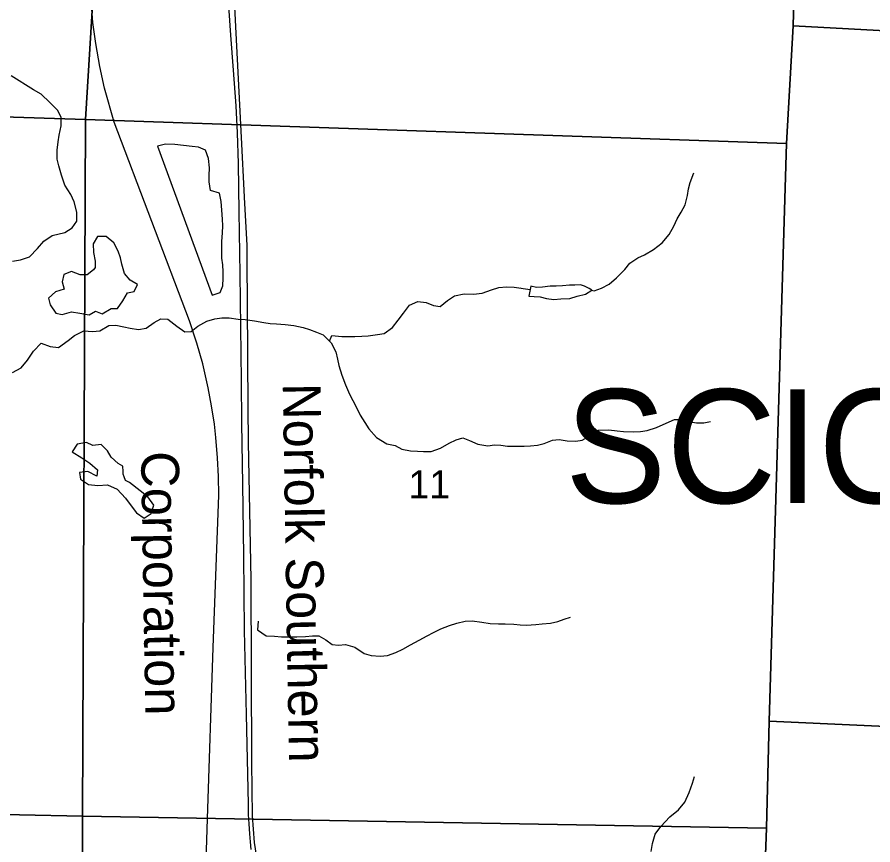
# Model space of a CAD drawing. Extents: x 1578669 to 1989827, y 208020 to 553079.
# Drawn here: x 1818219 to 1824985, y 358602 to 365146 of the extents above; entities that cross this region are included whole.
import ezdxf

# ---------------------------------------------------------------- set-up
doc = ezdxf.new("R2010")
doc.units = 0
for name, color, linetype in [('GM_X_County_Road', 7, 'Continuous'), ('GM_X_Minor_Lake', 7, 'Continuous'), ('GM_X_Minor_River', 7, 'Continuous'), ('GM_X_Rail_Line', 7, 'Continuous'), ('GM_X_Rail_Line_Text', 7, 'Continuous'), ('GM_X_Section', 7, 'Continuous'), ('GM_X_Section_Text', 7, 'Continuous'), ('GM_X_Township_Text', 7, 'Continuous'), ('GM_X_US_Route', 7, 'Continuous')]:
    doc.layers.add(name, color=color, linetype=linetype)

msp = doc.modelspace()

# ---------------------------------------------------------------- linework, layer by layer
at = {"layer": 'GM_X_County_Road'}
for points in [[(1819992.8, 364195.2), (1819937.4, 365277.5), (1819906, 365889.2), (1819863, 366508.1), (1819805.7, 367332.7), (1819776.3, 368060.2), (1819659.4, 369588.7), (1819658.8, 369596.3), (1819541, 371136.4), (1819522.7, 371532), (1819513.5, 371999.4), (1819505.3, 372380.8), (1819517.9, 372841.6), (1819556.6, 373142.1), (1819558.8, 373447.3), (1819567.1, 373915.1), (1819547.3, 374338.8), (1819505.4, 374814.6), (1819469.6, 375300.5), (1819418, 375794.9), (1819416.7, 375808.6)], [(1820017, 363724.3), (1819992.9, 364194.5), (1819992.8, 364195.2)], [(1820037.6, 363200.9), (1820036.6, 363342), (1820017, 363723.7), (1820017, 363724.3)], [(1820039.9, 362886.6), (1820037.6, 363200.9)], [(1820046, 362048.4), (1820039.9, 362885.9), (1820039.9, 362886.6)], [(1820048.1, 361786.5), (1820047.8, 361800.9), (1820046, 362047.2), (1820046, 362048.4)], [(1820523.6, 354081.6), (1820523.6, 354082.1), (1820522.3, 354222.5), (1820524.6, 354256.6), (1820526.3, 354507.4), (1820513.7, 354706.2), (1820497, 354904.9), (1820490.1, 355055.5), (1820497.3, 355232), (1820495.1, 355484.8), (1820493.8, 355866.1), (1820468, 356195.4), (1820424, 356508.7), (1820348.6, 356914.6), (1820279.3, 357334.5), (1820206.2, 357798.6), (1820137.9, 358354.9), (1820095.6, 358622.1), (1820081, 358832.9), (1820073.9, 359252.4), (1820070.1, 360699.1), (1820048.1, 361785.2), (1820048.1, 361786.5)]]:
    msp.add_lwpolyline(points, dxfattribs=at)
at = {"layer": 'GM_X_Minor_Lake'}
for points in [[(1819760.3, 362946.9), (1819824.3, 362969), (1819844.3, 363021.1), (1819848.3, 363081.3), (1819848.3, 363133.4), (1819844.2, 363187.5), (1819838.2, 363239.6), (1819836.1, 363309.8), (1819838.1, 363371.9), (1819842, 363442.1), (1819844, 363496.2), (1819842, 363548.3), (1819837.9, 363620.4), (1819831.9, 363688.6), (1819819.8, 363754.7), (1819747.7, 363774.6), (1819737.6, 363842.8), (1819737.6, 363892.9), (1819739.6, 363955), (1819731.5, 364029.2), (1819709.4, 364095.3), (1819653.4, 364119.3), (1819603.3, 364123.2), (1819535.2, 364131.1), (1819465.1, 364139.1), (1819393.1, 364141), (1819329, 364126.9)], [(1819329, 364126.9), (1819760.3, 362946.9)], [(1819067.4, 363118.3), (1819045.3, 363192.5), (1819035.2, 363242.6), (1819017.2, 363296.7), (1818983.1, 363360.8), (1818923, 363410.8), (1818852.9, 363410.7), (1818818.9, 363354.5), (1818823, 363284.4), (1818835, 363216.2), (1818837, 363166.1), (1818821.5, 363148.7)], [(1818821.5, 363148.7), (1818771.6, 363107.9)], [(1818771.6, 363107.9), (1818716.9, 363107.9), (1818648.8, 363135.8), (1818586.8, 363111.7), (1818574.8, 363053.6), (1818590.9, 362995.5), (1818522.8, 362975.3), (1818466.8, 362925.1), (1818478.8, 362871), (1818524.9, 362807), (1818575, 362795), (1818649.1, 362815.1), (1818715.1, 362805.2), (1818787.2, 362791.3), (1818839.3, 362821.4), (1818891.4, 362799.4), (1818961.4, 362841.6), (1819013.5, 362843.7), (1819053.5, 362903.9), (1819091.5, 362966), (1819143.5, 362976.1), (1819171.5, 363032.3), (1819111.4, 363066.3), (1819067.4, 363118.3)], [(1822265.2, 362940.1), (1822307.2, 362938.2), (1822353.3, 362934.2), (1822405.4, 362922.3), (1822461.4, 362914.3), (1822517.5, 362920.4), (1822589.6, 362922.5), (1822647.6, 362940.6), (1822713.7, 362956.8), (1822761.7, 362988.9), (1822741.7, 363000.9), (1822705.6, 363018.9), (1822673.6, 363030.9), (1822627.5, 363026.8), (1822585.5, 363026.7), (1822531.4, 363020.6), (1822481.4, 363018.6), (1822433.3, 363018.5), (1822373.3, 363012.4), (1822325.2, 363008.4), (1822279.1, 363020.3)], [(1822279.1, 363020.3), (1822265.2, 362940.1)], [(1819016.3, 361617), (1818962.2, 361667.1), (1818932.1, 361717.1), (1818884, 361767.2), (1818816, 361759.1), (1818765.9, 361783.1), (1818693.8, 361770.9), (1818653.8, 361708.8), (1818729.9, 361660.8), (1818794, 361618.7), (1818854.1, 361566.7), (1818848.2, 361516.6), (1818778.1, 361554.6), (1818712, 361546.5), (1818720, 361494.4), (1818784.1, 361450.4), (1818856.2, 361444.5), (1818934.3, 361448.5), (1819010.4, 361414.6), (1819076.5, 361342.5), (1819112.6, 361292.5), (1819162.7, 361228.4), (1819222.8, 361186.4), (1819278.9, 361222.5), (1819300.8, 361286.7), (1819252.7, 361354.8)], [(1819252.7, 361354.8), (1819106.5, 361466.8), (1819076.4, 361482.8), (1819064.4, 361512.9), (1819058.4, 361532.9), (1819058.4, 361552.9), (1819054.3, 361597), (1819016.3, 361617)]]:
    msp.add_lwpolyline(points, dxfattribs=at)
at = {"layer": 'GM_X_Minor_River'}
for points in [[(1818182.3, 363217.4), (1818246.3, 363227.5), (1818316.4, 363251.6), (1818380.4, 363315.9), (1818430.4, 363376.1), (1818496.5, 363420.2), (1818596.6, 363444.4), (1818654.6, 363480.6), (1818690.6, 363532.8), (1818690.6, 363604.9), (1818668.5, 363687.1), (1818642.4, 363743.1), (1818596.3, 363817.2), (1818570.3, 363897.4), (1818548.2, 363969.5), (1818536.1, 364023.6), (1818536.1, 364093.8), (1818542.1, 364159.9), (1818550, 364214), (1818568, 364286.2), (1818565.9, 364356.4), (1818537.9, 364410.5), (1818477.8, 364472.5), (1818409.6, 364536.6), (1818347.5, 364572.6), (1818170.7, 364682.2)], [(1822759, 362987.1), (1822781.8, 362982.9), (1822839.8, 363003), (1822899.9, 363035.2), (1822957.9, 363085.3), (1823023.9, 363151.6), (1823063.9, 363201.7), (1823126, 363243.9), (1823180, 363268), (1823250.1, 363308.2), (1823318.1, 363362.4), (1823374.1, 363426.6), (1823412.1, 363494.8), (1823436.1, 363551), (1823470.1, 363603.1), (1823500.1, 363663.3), (1823520.1, 363735.5), (1823528.1, 363787.6), (1823540.1, 363839.8), (1823568, 363914)], [(1820687.6, 362585.3), (1820707.6, 362629.4), (1820785.7, 362621.5), (1820889.8, 362621.6), (1820943.9, 362623.7), (1820993.9, 362625.8), (1821068, 362635.9), (1821120, 362646), (1821186.1, 362692.2), (1821232.1, 362750.4), (1821274.1, 362806.5), (1821322.1, 362868.8), (1821386.2, 362896.9), (1821452.3, 362891), (1821510.4, 362867), (1821562.4, 362859), (1821620.5, 362905.2), (1821676.5, 362943.4), (1821752.6, 362957.5), (1821826.7, 362955.6), (1821896.7, 362963.7), (1821968.8, 362989.8), (1822026.9, 363008), (1822086.9, 363014.1), (1822149, 363010.1), (1822274.3, 362992.3)], [(1822199.1, 363008.2), (1822199.2, 363008.2)], [(1818182.8, 362337.5), (1818250.9, 362373.7), (1818300.9, 362433.9), (1818348.9, 362504.1), (1818409, 362568.3), (1818481, 362542.3), (1818547.1, 362534.4), (1818621.2, 362588.6), (1818673.2, 362628.8), (1818747.3, 362667), (1818813.4, 362661), (1818871.4, 362665.1), (1818943.5, 362709.3), (1818999.5, 362711.4), (1819061.6, 362697.4), (1819111.7, 362687.5), (1819177.8, 362675.5), (1819239.8, 362687.6), (1819301.9, 362731.8), (1819353.9, 362759.9), (1819410, 362758), (1819482.1, 362704), (1819544.2, 362658), (1819594.3, 362660), (1819648.3, 362702.2), (1819718.4, 362742.4), (1819782.4, 362760.5), (1819836.5, 362768.6), (1819894.5, 362768.7), (1819966.6, 362758.7), (1820020.7, 362754.8), (1820096.8, 362744.9), (1820168.9, 362731), (1820219, 362725), (1820269, 362721), (1820339.1, 362715.1), (1820405.2, 362707.2), (1820479.3, 362691.3), (1820529.3, 362677.3), (1820585.4, 362655.3), (1820639.5, 362633.3), (1820701.6, 362571.3), (1820739.7, 362501.2), (1820751.8, 362443.1), (1820761.8, 362391), (1820785.9, 362314.8), (1820814, 362238.7), (1820846.1, 362164.6), (1820874.1, 362114.5), (1820898.2, 362064.5), (1820930.3, 362000.4), (1820968.3, 361940.3), (1821000.4, 361890.2), (1821060.5, 361822.1), (1821140.6, 361772.1), (1821206.7, 361760.2), (1821260.8, 361730.2), (1821328.9, 361718.3), (1821383, 361714.3), (1821433, 361712.4), (1821491.1, 361712.5), (1821567.2, 361738.6), (1821635.2, 361776.8), (1821691.3, 361804.9), (1821743.3, 361821), (1821795.4, 361799), (1821861.5, 361771.1), (1821941.6, 361757.1), (1821993.6, 361765.2), (1822043.7, 361763.3), (1822095.8, 361753.3), (1822227.9, 361753.5), (1822278, 361757.6), (1822332, 361761.7), (1822386.1, 361775.8), (1822452.2, 361801.9), (1822504.2, 361808), (1822568.3, 361796), (1822636.4, 361794.1), (1822686.4, 361802.2), (1822758.5, 361842.4), (1822814.5, 361880.5), (1822896.6, 361884.7), (1822962.7, 361874.7), (1823012.8, 361870.8), (1823092.9, 361866.9), (1823146.9, 361869), (1823199, 361879.1), (1823275, 361903.2), (1823351.1, 361937.4), (1823417.2, 361965.5), (1823471.2, 361965.6), (1823523.3, 361949.6), (1823589.4, 361939.7), (1823649.5, 361939.8), (1823701.5, 361949.9)], [(1820124.4, 360371.8), (1820120.4, 360303.6), (1820186.5, 360253.6), (1820254.6, 360251.7), (1820308.7, 360247.8), (1820376.8, 360245.8), (1820430.8, 360245.9), (1820498.9, 360250), (1820553, 360256.1), (1820605, 360254.1), (1820659.1, 360222.1), (1820709.2, 360186.1), (1820759.3, 360180.2), (1820815.3, 360186.3), (1820889.4, 360164.3), (1820963.5, 360116.3), (1821017.6, 360100.4), (1821089.7, 360094.4), (1821147.8, 360098.5), (1821211.8, 360122.7), (1821267.9, 360148.8), (1821329.9, 360184.9), (1821398, 360221.1), (1821460, 360255.3), (1821510.1, 360281.4), (1821568.1, 360309.5), (1821638.2, 360335.7), (1821694.2, 360353.8), (1821762.3, 360371.9), (1821816.4, 360374), (1821892.5, 360362.1), (1821958.5, 360352.1), (1822024.6, 360350.2), (1822076.7, 360350.3), (1822144.8, 360346.4), (1822196.8, 360342.4), (1822246.9, 360340.5), (1822319, 360344.6), (1822371, 360348.7), (1822435.1, 360354.8), (1822493.1, 360366.9), (1822545.2, 360387), (1822595.2, 360403.1)], [(1823231.2, 358549.9), (1823241.2, 358614), (1823263.2, 358688.2), (1823307.2, 358748.4), (1823379.2, 358824.7), (1823449.2, 358878.9), (1823497.3, 358939.1), (1823531.2, 359017.3), (1823559.2, 359089.5), (1823573.2, 359143.6)]]:
    msp.add_lwpolyline(points, dxfattribs=at)
at = {"layer": 'GM_X_Rail_Line'}
msp.add_lwpolyline([(1820068.4, 358566.9), (1820062.7, 358625.6), (1820057.6, 358688.8), (1820053, 358768), (1820049, 358841.5), (1820046.8, 358924.7), (1820031.9, 359632.4), (1820017.7, 360297.9), (1820010.3, 360887.1), (1820002.9, 361452.9), (1819996.6, 361935.5), (1819992.1, 362272.2), (1819981.1, 363115.9), (1819975.3, 363606.7), (1819970.1, 363988), (1819961.1, 364230.2), (1819950.1, 364443.8), (1819928.7, 364727.4), (1819908.6, 365003.2), (1819878.8, 365431.2)], dxfattribs=at)
at = {"layer": 'GM_X_Section'}
for points in [[(1819129.8, 370401.7), (1818758.7, 364338), (1815175.9, 364452.3), (1815028, 364541), (1814932.3, 364597.6), (1814882.5, 364633.9), (1814774.5, 364718.9), (1814673.2, 364831.5), (1814617.5, 364891.9), (1814595.7, 364922), (1814563.9, 364948.2), (1814514.2, 364996.5), (1814418.7, 365077.1), (1814289.5, 365215.9), (1814196.2, 365322.5), (1814087, 365459.1), (1814043.4, 365523.4), (1813944.3, 365662), (1813797.4, 365832.9), (1813686.4, 366643.6), (1813671.1, 366757.7), (1813883.5, 370688.3)], [(1824504.2, 370458.3), (1829574.4, 370168.1), (1829311.5, 364807.4), (1824355.5, 365078.4), (1824494, 370110.4)], [(1819129.8, 370401.7), (1824494, 370110.4), (1824355.5, 365078.4), (1824301.6, 364147.9), (1818758.7, 364338)], [(1824355.5, 365078.4), (1829311.5, 364807.4), (1828961.1, 359361.6), (1824165.5, 359580.7), (1824301.6, 364147.9)], [(1824301.6, 364147.9), (1824165.5, 359580.7), (1824144.3, 358734.8), (1818734.8, 358830.2), (1818758.7, 364338)], [(1824165.5, 359580.7), (1828961.1, 359361.6), (1828613.4, 354005.2), (1823976.8, 354285.8), (1824144.3, 358734.8)], [(1818734.8, 358830.2), (1824144.3, 358734.8), (1823976.8, 354285.8), (1818727.7, 354436.2)]]:
    msp.add_lwpolyline(points, close=True, dxfattribs=at)
for points in [[(1815175.9, 364452.3), (1818758.7, 364338), (1818734.8, 358830.2), (1814749.3, 358912.7)], [(1814749.3, 358912.7), (1818734.8, 358830.2), (1818727.7, 354436.2), (1814764.3, 354540.7)]]:
    msp.add_lwpolyline(points, dxfattribs=at)
at = {"layer": 'GM_X_US_Route'}
msp.add_lwpolyline([(1819712.3, 358477.1), (1819723.9, 358808.3), (1819769.1, 360162.1), (1819813.1, 361367.6), (1819809.6, 361515.8), (1819802.7, 361662.9), (1819791.1, 361823.9), (1819779.5, 361929.2), (1819756.3, 362074), (1819729.7, 362216.4), (1819685.7, 362406.4), (1819640.5, 362567.3), (1819582.6, 362745.7), (1818986.9, 364315.7), (1818909.8, 364585.8), (1818873.3, 364754.7), (1818840.3, 364936.7), (1818818.3, 365103.5), (1818803.3, 365283)], dxfattribs=at)

# ---------------------------------------------------------------- texts
at = {"layer": 'GM_X_Rail_Line_Text'}
for s, rotation, p in [('Norfolk Southern', 270.95282, (1820318.6, 362250.8)), ('Corporation', 270.95429, (1819198.2, 361712.5))]:
    msp.add_text(s, height=299, rotation=rotation, dxfattribs=at).set_placement(p)
at = {"layer": 'GM_X_Section_Text'}
msp.add_text('11', height=221, rotation=0.00001, dxfattribs=at).set_placement((1821313.1, 361342.1))
at = {"layer": 'GM_X_Township_Text'}
msp.add_text('SCIOTO', height=900, rotation=0.00001, dxfattribs=at).set_placement((1822549.4, 361304.2))

doc.saveas('drawing.dxf')
